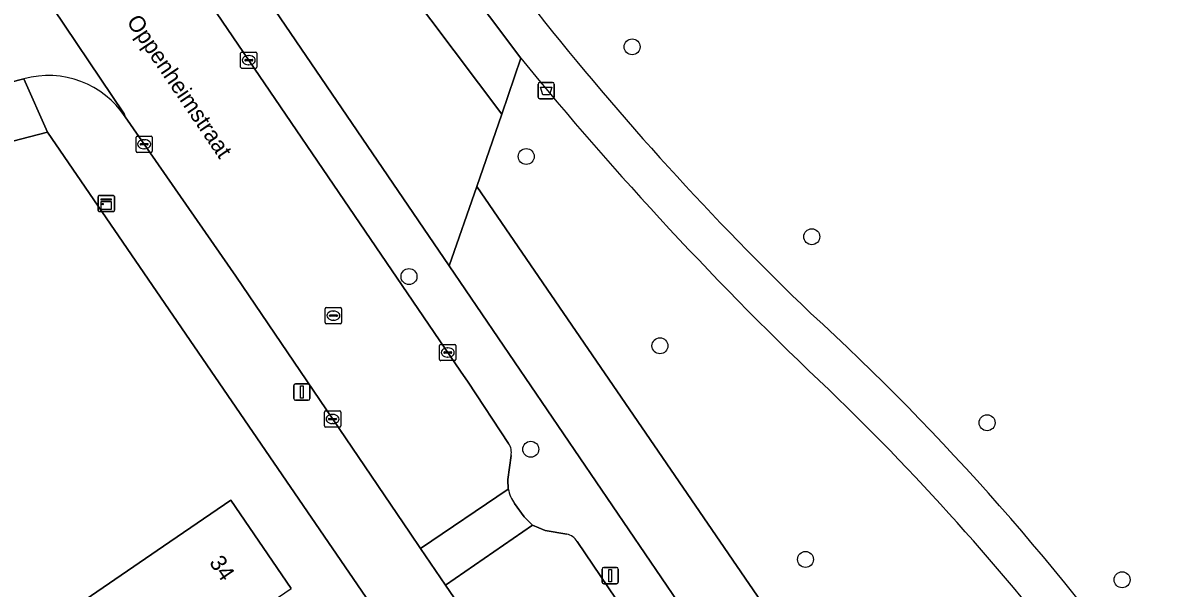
# Model space of a CAD drawing. Extents: x 158086 to 159499, y 382904 to 383981.
# Drawn here: x 158918.1 to 158988.3, y 383624.5 to 383659.2 of the extents above; entities that cross this region are included whole.
import ezdxf

# ---------------------------------------------------------------- set-up
doc = ezdxf.new("R2010")
doc.units = 0
for name, color, linetype in [('IMGEO_Afvalbak', 7, 'Continuous'), ('IMGEO_Boom', 7, 'Continuous'), ('IMGEO_Erf', 7, 'Continuous'), ('IMGEO_Groenvoorziening', 7, 'Continuous'), ('IMGEO_Kast', 7, 'Continuous'), ('IMGEO_Kolk', 7, 'Continuous'), ('IMGEO_Lichtmast', 7, 'Continuous'), ('IMGEO_Openbare_ruimte_label', 7, 'Continuous'), ('IMGEO_Pand', 7, 'Continuous'), ('IMGEO_Pand_nummerreeks', 7, 'Continuous'), ('IMGEO_Rijbaan_lokaal_open', 7, 'Continuous'), ('IMGEO_Rioolput', 7, 'Continuous'), ('IMGEO_Voetpad_halfverhard', 7, 'Continuous'), ('IMGEO_Voetpad_open', 7, 'Continuous')]:
    doc.layers.add(name, color=color, linetype=linetype)

msp = doc.modelspace()

# ---------------------------------------------------------------- linework, layer by layer
at = {"layer": 'IMGEO_Afvalbak'}
for p, q in [((158949.71, 383654.661), (158949.71, 383655.461)), ((158949.71, 383655.461), (158949.71, 383654.661)), ((158949.81, 383655.561), (158950.6, 383655.561)), ((158950.6, 383655.561), (158949.81, 383655.561)), ((158950.7, 383655.461), (158950.7, 383654.661)), ((158950.7, 383654.661), (158950.7, 383655.461)), ((158950.6, 383654.561), (158949.81, 383654.561)), ((158949.81, 383654.561), (158950.6, 383654.561))]:
    msp.add_line(p, q, dxfattribs=at)
msp.add_lwpolyline([(158949.853, 383655.275), (158950.557, 383655.275), (158950.408, 383654.805), (158950.002, 383654.805), (158949.853, 383655.275)], dxfattribs=at)
for centre, start, end in [((158949.81, 383655.461), 90, 180), ((158949.81, 383655.461), 90, 180), ((158950.6, 383655.461), 0, 90), ((158950.6, 383655.461), 360, 90), ((158949.81, 383654.661), 180, 270), ((158949.81, 383654.661), 180, 270), ((158950.6, 383654.661), 270, 0), ((158950.6, 383654.661), 270, 0)]:
    msp.add_arc(centre, 0.1, start, end, dxfattribs=at)
at = {"layer": 'IMGEO_Boom'}
for centre in [(158955.481, 383657.747), (158948.984, 383651.014), (158966.505, 383646.086), (158941.789, 383643.638), (158957.189, 383639.387), (158977.261, 383634.662), (158949.26, 383633.032), (158966.121, 383626.268), (158985.547, 383625.018)]:
    msp.add_circle(centre, 0.489, dxfattribs=at)
at = {"layer": 'IMGEO_Erf'}
for points in [[(158919.597, 383652.499), (158888.293, 383644.38)], [(158974.237, 383568.221), (158973.6, 383573.586), (158919.597, 383652.499)], [(158921.918, 383623.793), (158926.73, 383627.078), (158930.859, 383629.897), (158934.558, 383624.479)]]:
    msp.add_lwpolyline(points, dxfattribs=at)
at = {"layer": 'IMGEO_Groenvoorziening'}
for points in [[(158933.147, 383677.7), (158929.999, 383676.897), (158947.476, 383653.619), (158948.651, 383657.05)], [(158929.999, 383676.897), (158923.252, 383675.175), (158944.262, 383644.288), (158945.948, 383649.16), (158947.476, 383653.619)], [(158945.948, 383649.16), (158944.262, 383644.288), (158983.332, 383586.812), (158987.479, 383588.506)]]:
    msp.add_lwpolyline(points, close=True, dxfattribs=at)
msp.add_lwpolyline([(158948.651, 383657.05), (158947.476, 383653.619), (158945.948, 383649.16), (158987.479, 383588.506)], dxfattribs=at)
for centre, radius, start, end in [((159090.87, 383771.339), 179.912, 218.27308, 226.24007), ((159116.164, 383793.555), 216.088, 219.17631, 226.5528), ((158860.036, 383525.599), 157.26, 35.34567, 47.42238), ((158862.201, 383527.086), 152.021, 37.02832, 46.12588)]:
    msp.add_arc(centre, radius, start, end, dxfattribs=at)
at = {"layer": 'IMGEO_Kast'}
for p, q in [((158922.714, 383647.7), (158922.714, 383648.541)), ((158922.714, 383648.541), (158922.714, 383647.7)), ((158922.789, 383648.625), (158923.63, 383648.625)), ((158923.63, 383648.625), (158922.789, 383648.625)), ((158923.714, 383648.55), (158923.714, 383647.709)), ((158923.714, 383647.709), (158923.714, 383648.55)), ((158923.639, 383647.625), (158922.798, 383647.625)), ((158922.798, 383647.625), (158923.639, 383647.625))]:
    msp.add_line(p, q, dxfattribs=at)
for points in [[(158922.909, 383648.415), (158923.509, 383648.415), (158923.509, 383648.33), (158922.909, 383648.33), (158922.909, 383648.415)], [(158922.909, 383648.24), (158923.509, 383648.24), (158923.509, 383647.751), (158922.909, 383647.751), (158922.909, 383648.24)]]:
    msp.add_lwpolyline(points, dxfattribs=at)
msp.add_circle((158922.993, 383648.089), 0.0377, dxfattribs=at)
for centre, start, end in [((158922.792, 383648.547), 92.4484, 184.28452), ((158922.792, 383648.547), 92.4484, 184.28452), ((158923.636, 383648.547), 2.4484, 94.28452), ((158923.636, 383648.547), 2.4484, 94.28452), ((158922.792, 383647.703), 182.4484, 274.28452), ((158922.792, 383647.703), 182.4484, 274.28452), ((158923.636, 383647.703), 272.4484, 4.28452), ((158923.636, 383647.703), 272.4484, 4.28452)]:
    msp.add_arc(centre, 0.0779, start, end, dxfattribs=at)
at = {"layer": 'IMGEO_Kolk'}
for p, q in [((158931.458, 383656.5), (158931.458, 383657.352)), ((158931.533, 383657.426), (158932.385, 383657.426)), ((158932.459, 383657.352), (158932.459, 383656.5)), ((158931.717, 383656.92), (158931.717, 383656.932)), ((158932.155, 383656.883), (158931.757, 383656.883)), ((158931.76, 383656.969), (158932.158, 383656.969)), ((158931.969, 383656.646), (158931.944, 383656.646)), ((158931.946, 383657.206), (158931.971, 383657.206)), ((158932.201, 383656.932), (158932.201, 383656.92)), ((158932.385, 383656.426), (158931.533, 383656.426)), ((158925.038, 383651.34), (158925.038, 383652.192)), ((158925.113, 383652.266), (158925.965, 383652.266)), ((158925.297, 383651.76), (158925.297, 383651.772)), ((158925.735, 383651.723), (158925.337, 383651.723)), ((158925.34, 383651.809), (158925.738, 383651.809)), ((158925.526, 383652.046), (158925.551, 383652.046)), ((158925.781, 383651.772), (158925.781, 383651.76)), ((158926.039, 383652.192), (158926.039, 383651.34)), ((158925.965, 383651.266), (158925.113, 383651.266)), ((158925.549, 383651.486), (158925.524, 383651.486)), ((158943.667, 383638.548), (158943.667, 383639.4)), ((158943.742, 383639.474), (158944.594, 383639.474)), ((158943.969, 383639.017), (158944.367, 383639.017)), ((158944.155, 383639.254), (158944.18, 383639.254)), ((158944.668, 383639.4), (158944.668, 383638.548)), ((158944.594, 383638.474), (158943.742, 383638.474)), ((158943.926, 383638.968), (158943.926, 383638.98)), ((158944.364, 383638.931), (158943.966, 383638.931)), ((158944.178, 383638.694), (158944.153, 383638.694)), ((158944.41, 383638.98), (158944.41, 383638.968)), ((158936.597, 383634.463), (158936.597, 383635.315)), ((158936.672, 383635.389), (158937.524, 383635.389)), ((158936.856, 383634.883), (158936.856, 383634.895)), ((158937.294, 383634.846), (158936.896, 383634.846)), ((158936.899, 383634.932), (158937.297, 383634.932)), ((158937.085, 383635.169), (158937.11, 383635.169)), ((158937.34, 383634.895), (158937.34, 383634.883)), ((158937.598, 383635.315), (158937.598, 383634.463)), ((158937.524, 383634.389), (158936.672, 383634.389)), ((158937.108, 383634.609), (158937.083, 383634.609))]:
    msp.add_line(p, q, dxfattribs=at)
for points in [[(158931.458, 383656.5), (158931.458, 383657.352)], [(158931.533, 383657.426), (158932.385, 383657.426)], [(158932.459, 383657.352), (158932.459, 383656.5)], [(158932.385, 383656.426), (158931.533, 383656.426)], [(158925.038, 383651.34), (158925.038, 383652.192)], [(158925.113, 383652.266), (158925.965, 383652.266)], [(158926.039, 383652.192), (158926.039, 383651.34)], [(158925.965, 383651.266), (158925.113, 383651.266)], [(158943.667, 383638.548), (158943.667, 383639.4)], [(158943.742, 383639.474), (158944.594, 383639.474)], [(158944.668, 383639.4), (158944.668, 383638.548)], [(158944.594, 383638.474), (158943.742, 383638.474)], [(158936.597, 383634.463), (158936.597, 383635.315)], [(158936.672, 383635.389), (158937.524, 383635.389)], [(158937.598, 383635.315), (158937.598, 383634.463)], [(158937.524, 383634.389), (158936.672, 383634.389)]]:
    msp.add_lwpolyline(points, dxfattribs=at)
for centre, radius, start, end in [((158931.535, 383657.35), 0.0765, 91.55205, 178.44795), ((158931.535, 383657.35), 0.0765, 91.55205, 178.44795), ((158932.383, 383657.35), 0.0765, 1.55205, 88.44795), ((158932.383, 383657.35), 0.0765, 1.55205, 88.44795), ((158931.757, 383656.929), 0.0403, 85.87752, 175.75265), ((158931.754, 383656.919), 0.0366, 178.93798, 274.71019), ((158932.158, 383656.926), 0.043, 264.86636, 352.45326), ((158932.162, 383656.931), 0.0386, 1.73085, 96.63898), ((158931.535, 383656.502), 0.0765, 181.55205, 268.44795), ((158931.535, 383656.502), 0.0765, 181.55205, 268.44795), ((158932.383, 383656.502), 0.0765, 271.55205, 358.44795), ((158932.383, 383656.502), 0.0765, 271.55205, 358.44795), ((158925.115, 383652.19), 0.0765, 91.55205, 178.44795), ((158925.115, 383652.19), 0.0765, 91.55205, 178.44795), ((158925.337, 383651.769), 0.0403, 85.87752, 175.75265), ((158925.334, 383651.759), 0.0366, 178.93798, 274.71019), ((158925.738, 383651.766), 0.043, 264.86636, 352.45326), ((158925.742, 383651.771), 0.0386, 1.73085, 96.63898), ((158925.963, 383652.19), 0.0765, 1.55205, 88.44795), ((158925.963, 383652.19), 0.0765, 1.55205, 88.44795), ((158925.115, 383651.342), 0.0765, 181.55205, 268.44795), ((158925.115, 383651.342), 0.0765, 181.55205, 268.44795), ((158925.963, 383651.342), 0.0765, 271.55205, 358.44795), ((158925.963, 383651.342), 0.0765, 271.55205, 358.44795), ((158943.744, 383639.398), 0.0765, 91.55205, 178.44795), ((158943.744, 383639.398), 0.0765, 91.55205, 178.44795), ((158943.966, 383638.977), 0.0403, 85.87752, 175.75265), ((158944.371, 383638.979), 0.0386, 1.73085, 96.63898), ((158944.592, 383639.398), 0.0765, 1.55205, 88.44795), ((158944.592, 383639.398), 0.0765, 1.55205, 88.44795), ((158943.744, 383638.55), 0.0765, 181.55205, 268.44795), ((158943.744, 383638.55), 0.0765, 181.55205, 268.44795), ((158943.963, 383638.967), 0.0366, 178.93798, 274.71019), ((158944.367, 383638.974), 0.043, 264.86636, 352.45326), ((158944.592, 383638.55), 0.0765, 271.55205, 358.44795), ((158944.592, 383638.55), 0.0765, 271.55205, 358.44795), ((158936.674, 383635.313), 0.0765, 91.55205, 178.44795), ((158936.674, 383635.313), 0.0765, 91.55205, 178.44795), ((158936.896, 383634.892), 0.0403, 85.87752, 175.75265), ((158936.893, 383634.882), 0.0366, 178.93798, 274.71019), ((158937.297, 383634.889), 0.043, 264.86636, 352.45326), ((158937.301, 383634.894), 0.0386, 1.73085, 96.63898), ((158937.522, 383635.313), 0.0765, 1.55205, 88.44795), ((158937.522, 383635.313), 0.0765, 1.55205, 88.44795), ((158936.674, 383634.465), 0.0765, 181.55205, 268.44795), ((158936.674, 383634.465), 0.0765, 181.55205, 268.44795), ((158937.522, 383634.465), 0.0765, 271.55205, 358.44795), ((158937.522, 383634.465), 0.0765, 271.55205, 358.44795)]:
    msp.add_arc(centre, radius, start, end, dxfattribs=at)
for centre, major_axis, ratio, start_param, end_param in [((158931.945, 383656.926), (-0.387, 0.002), 0.722429, 4.712389, 7.853982), ((158931.97, 383656.926), (-0.39, 0.002), 0.717154, 1.570796, 4.712389), ((158925.525, 383651.766), (-0.387, 0.002), 0.722429, 4.712389, 7.853982), ((158925.55, 383651.766), (-0.39, 0.002), 0.717154, 1.570796, 4.712389), ((158944.154, 383638.974), (-0.387, 0.002), 0.722429, 4.712389, 7.853982), ((158944.179, 383638.974), (-0.39, 0.002), 0.717154, 1.570796, 4.712389), ((158937.084, 383634.889), (-0.387, 0.002), 0.722429, 4.712389, 7.853982), ((158937.109, 383634.889), (-0.39, 0.002), 0.717154, 1.570796, 4.712389)]:
    msp.add_ellipse(centre, major_axis=major_axis, ratio=ratio, start_param=start_param, end_param=end_param, dxfattribs=at)
at = {"layer": 'IMGEO_Lichtmast'}
for p, q in [((158934.721, 383636.148), (158934.721, 383636.948)), ((158934.721, 383636.948), (158934.721, 383636.148)), ((158934.821, 383637.048), (158935.611, 383637.048)), ((158935.611, 383637.048), (158934.821, 383637.048)), ((158935.711, 383636.948), (158935.711, 383636.148)), ((158935.711, 383636.148), (158935.711, 383636.948)), ((158935.611, 383636.048), (158934.821, 383636.048)), ((158934.821, 383636.048), (158935.611, 383636.048)), ((158953.639, 383624.871), (158953.639, 383625.671)), ((158953.639, 383625.671), (158953.639, 383624.871)), ((158953.739, 383625.771), (158954.529, 383625.771)), ((158954.529, 383625.771), (158953.739, 383625.771)), ((158954.629, 383625.671), (158954.629, 383624.871)), ((158954.629, 383624.871), (158954.629, 383625.671)), ((158954.529, 383624.771), (158953.739, 383624.771)), ((158953.739, 383624.771), (158954.529, 383624.771))]:
    msp.add_line(p, q, dxfattribs=at)
for points in [[(158935.141, 383636.923), (158935.291, 383636.923), (158935.291, 383636.173), (158935.141, 383636.173), (158935.141, 383636.923)], [(158954.059, 383625.646), (158954.209, 383625.646), (158954.209, 383624.896), (158954.059, 383624.896), (158954.059, 383625.646)]]:
    msp.add_lwpolyline(points, dxfattribs=at)
for centre, start, end in [((158934.821, 383636.948), 90, 180), ((158934.821, 383636.948), 90, 180), ((158935.611, 383636.948), 0, 90), ((158935.611, 383636.948), 360, 90), ((158934.821, 383636.148), 180, 270), ((158934.821, 383636.148), 180, 270), ((158935.611, 383636.148), 270, 0), ((158935.611, 383636.148), 270, 0), ((158953.739, 383625.671), 90, 180), ((158953.739, 383625.671), 90, 180), ((158954.529, 383625.671), 0, 90), ((158954.529, 383625.671), 360, 90), ((158953.739, 383624.871), 180, 270), ((158953.739, 383624.871), 180, 270), ((158954.529, 383624.871), 270, 0), ((158954.529, 383624.871), 270, 0)]:
    msp.add_arc(centre, 0.1, start, end, dxfattribs=at)
at = {"layer": 'IMGEO_Pand'}
msp.add_lwpolyline([(158930.859, 383629.897), (158926.73, 383627.078), (158921.918, 383623.793), (158925.618, 383618.374), (158927.531, 383619.68), (158934.558, 383624.479)], close=True, dxfattribs=at)
at = {"layer": 'IMGEO_Rijbaan_lokaal_open'}
for points in [[(158906.285, 383693.924), (158904.834, 383694.251), (158904.234, 383694.523), (158898.991, 383690.813), (158905.289, 383681.558), (158913.835, 383669.075), (158914.115, 383668.807), (158924.312, 383653.626), (158924.382, 383653.44), (158931.155, 383643.658), (158941.852, 383627.88), (158942.503, 383626.928), (158947.879, 383630.592), (158947.861, 383631.178), (158948.053, 383632.649)], [(158947.9, 383633.39), (158945.412, 383637.145), (158944.942, 383637.833), (158925.778, 383666.013), (158920.802, 383673.29)], [(158924.382, 383653.44), (158924.312, 383653.626), (158914.115, 383668.807), (158913.835, 383669.075)], [(158889.728, 383648.421), (158892.953, 383649.232), (158913.338, 383654.547), (158917.27, 383655.552), (158918.156, 383655.778)], [(158947.879, 383630.592), (158942.503, 383626.928), (158944.03, 383624.695), (158949.368, 383628.368), (158948.849, 383628.885), (158948.268, 383629.699)], [(158951.474, 383627.824), (158950.14, 383628.039), (158949.368, 383628.368), (158944.03, 383624.695), (158954.542, 383609.32), (158967.489, 383590.237), (158972.893, 383582.282)], [(158978.576, 383588.525), (158969.747, 383601.416), (158958.981, 383617.265), (158954.493, 383623.825), (158952.106, 383627.378)]]:
    msp.add_lwpolyline(points, dxfattribs=at)
for centre, radius, start, end in [((158919.669, 383650.347), 5.638, 33.27295, 105.56253), ((158947.128, 383632.844), 0.945, 348.06659, 35.26613), ((158950.099, 383631.028), 2.262, 191.10518, 215.9717), ((158951.255, 383626.843), 1.005, 32.15048, 77.42857)]:
    msp.add_arc(centre, radius, start, end, dxfattribs=at)
at = {"layer": 'IMGEO_Rioolput'}
for p, q in [((158936.652, 383640.814), (158936.652, 383641.666)), ((158936.727, 383641.74), (158937.579, 383641.74)), ((158936.911, 383641.234), (158936.911, 383641.246)), ((158937.349, 383641.197), (158936.951, 383641.197)), ((158936.954, 383641.283), (158937.352, 383641.283)), ((158937.14, 383641.52), (158937.165, 383641.52)), ((158937.395, 383641.246), (158937.395, 383641.234)), ((158937.653, 383641.666), (158937.653, 383640.814)), ((158937.579, 383640.74), (158936.727, 383640.74)), ((158937.163, 383640.96), (158937.138, 383640.96))]:
    msp.add_line(p, q, dxfattribs=at)
for points in [[(158936.652, 383640.814), (158936.652, 383641.666)], [(158936.727, 383641.74), (158937.579, 383641.74)], [(158937.653, 383641.666), (158937.653, 383640.814)], [(158937.579, 383640.74), (158936.727, 383640.74)]]:
    msp.add_lwpolyline(points, dxfattribs=at)
for centre, radius, start, end in [((158936.729, 383641.664), 0.0765, 91.55205, 178.44795), ((158936.729, 383641.664), 0.0765, 91.55205, 178.44795), ((158936.951, 383641.243), 0.0403, 85.87752, 175.75265), ((158936.948, 383641.233), 0.0366, 178.93798, 274.71019), ((158937.352, 383641.24), 0.043, 264.86636, 352.45326), ((158937.356, 383641.245), 0.0386, 1.73085, 96.63898), ((158937.577, 383641.664), 0.0765, 1.55205, 88.44795), ((158937.577, 383641.664), 0.0765, 1.55205, 88.44795), ((158936.729, 383640.816), 0.0765, 181.55205, 268.44795), ((158936.729, 383640.816), 0.0765, 181.55205, 268.44795), ((158937.577, 383640.816), 0.0765, 271.55205, 358.44795), ((158937.577, 383640.816), 0.0765, 271.55205, 358.44795)]:
    msp.add_arc(centre, radius, start, end, dxfattribs=at)
for centre, major_axis, ratio, start_param, end_param in [((158937.139, 383641.24), (-0.387, 0.002), 0.722429, 4.712389, 7.853982), ((158937.164, 383641.24), (-0.39, 0.002), 0.717154, 1.570796, 4.712389)]:
    msp.add_ellipse(centre, major_axis=major_axis, ratio=ratio, start_param=start_param, end_param=end_param, dxfattribs=at)
at = {"layer": 'IMGEO_Voetpad_halfverhard'}
msp.add_lwpolyline([(158888.197, 383750), (158887.237, 383749.432), (158886.845, 383750), (158883.781, 383754.443), (158881.721, 383753.022), (158883.805, 383750), (158885.118, 383748.097), (158886.606, 383745.939), (158931.596, 383680.051), (158921.65, 383677.526), (158923.252, 383675.175), (158929.999, 383676.897), (158933.147, 383677.7), (158948.651, 383657.05)], dxfattribs=at)
for centre, radius, start, end in [((159090.87, 383771.339), 179.912, 218.27308, 226.24007), ((159116.164, 383793.555), 216.088, 219.17631, 226.5528), ((158860.036, 383525.599), 157.26, 35.34567, 47.42238), ((158862.201, 383527.086), 152.021, 37.02832, 46.12588)]:
    msp.add_arc(centre, radius, start, end, dxfattribs=at)
at = {"layer": 'IMGEO_Voetpad_open'}
for points in [[(158986.13, 383581.304), (158984.546, 383584.724), (158983.332, 383586.812), (158944.262, 383644.288), (158923.252, 383675.175), (158921.65, 383677.526), (158878.317, 383740.919), (158877.045, 383742.787), (158873.709, 383747.683)], [(158906.952, 383693.532), (158908.322, 383691.513), (158908.842, 383690.781), (158918.643, 383676.448), (158919.058, 383676.725), (158921.217, 383673.567), (158920.802, 383673.29), (158925.778, 383666.013), (158944.942, 383637.833), (158945.412, 383637.145), (158947.9, 383633.39)], [(158919.597, 383652.499), (158918.156, 383655.778), (158917.27, 383655.552), (158913.338, 383654.547), (158892.953, 383649.232), (158889.728, 383648.421)], [(158918.156, 383655.778), (158919.597, 383652.499), (158973.6, 383573.586), (158974.237, 383568.221), (158975.683, 383560.995), (158979.022, 383561.383), (158978.334, 383566.818), (158978.072, 383568.889), (158977.415, 383571.984), (158976.923, 383573.927), (158976.812, 383574.233), (158976.698, 383574.538)], [(158954.542, 383609.32), (158944.03, 383624.695), (158942.503, 383626.928), (158941.852, 383627.88), (158931.155, 383643.658), (158924.382, 383653.44)], [(158885.014, 383644.62), (158888.293, 383644.38), (158919.597, 383652.499)], [(158948.053, 383632.649), (158947.861, 383631.178), (158947.879, 383630.592)], [(158948.268, 383629.699), (158948.849, 383628.885), (158949.368, 383628.368), (158950.14, 383628.039), (158951.474, 383627.824)], [(158952.106, 383627.378), (158954.493, 383623.825), (158958.981, 383617.265), (158969.747, 383601.416), (158978.576, 383588.525)]]:
    msp.add_lwpolyline(points, dxfattribs=at)
for centre, radius, start, end in [((158919.669, 383650.347), 5.638, 33.27295, 105.56253), ((158947.128, 383632.844), 0.945, 348.06659, 35.26613), ((158950.099, 383631.028), 2.262, 191.10518, 215.9717), ((158951.255, 383626.843), 1.005, 32.15048, 77.42857)]:
    msp.add_arc(centre, radius, start, end, dxfattribs=at)

# ---------------------------------------------------------------- texts
at = {"layer": 'IMGEO_Openbare_ruimte_label'}
msp.add_text('Jacob Oppenheimstraat', height=1, rotation=304.11906, dxfattribs=at).set_placement((158922.214, 383662.559))
at = {"layer": 'IMGEO_Pand_nummerreeks'}
msp.add_text('34', height=1, rotation=304.32569, dxfattribs=at).set_placement((158929.494, 383626.08))

doc.saveas('drawing.dxf')
